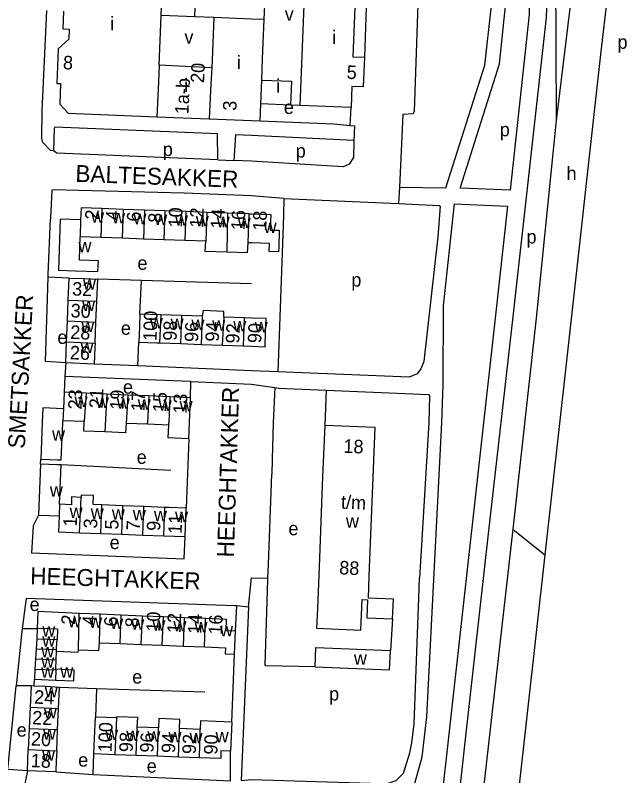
# Model space of a CAD drawing. Extents: x 159675 to 162108, y 386471 to 388472.
# Drawn here: x 161830 to 162011.2, y 386995.4 to 387220.7 of the extents above; entities that cross this region are included whole.
import ezdxf

# ---------------------------------------------------------------- set-up
doc = ezdxf.new("R2010")
doc.units = 0
for name, color, linetype in [('BLT_Basislijn', 7, 'Continuous'), ('BLT_Bebouwing', 7, 'Continuous'), ('BLT_Centroide', 7, 'Continuous'), ('BLT_Huisnummer', 7, 'Continuous'), ('BLT_Huisnummer_ tussenligend', 7, 'Continuous'), ('BLT_Huisnummer_reeks', 7, 'Continuous'), ('BLT_Onderverdeling_panden', 7, 'Continuous'), ('BLT_Straatnaam', 7, 'Continuous'), ('BLT_Vlakafsluiter', 7, 'Continuous')]:
    doc.layers.add(name, color=color, linetype=linetype)

msp = doc.modelspace()

# ---------------------------------------------------------------- linework, layer by layer
at = {"layer": 'BLT_Basislijn'}
for p, q in [((161883.19, 387220.22), (161884.12, 387250)), ((162008.02, 387250), (162003.51, 387209.95)), ((161903.73, 387219.39), (161904.92, 387245.99)), ((161934.73, 387245.1), (161933.42, 387208.23)), ((161883.19, 387220.22), (161873.21, 387220.55)), ((161888.78, 387220.03), (161883.19, 387220.22)), ((162003.51, 387209.95), (161993.09, 387116.59)), ((161914.37, 387193.92), (161911.53, 387194.07)), ((161929.24, 387188.02), (161929.46, 387193.32)), ((161889.98, 387177.82), (161894.76, 387177.64)), ((161943.81, 387169.8), (161943.55, 387164.91)), ((161909.59, 387166.44), (161943.55, 387164.91)), ((161975.82, 387164.09), (161972.28, 387131.83)), ((161845.93, 387142.86), (161839.73, 387143.15)), ((161867.36, 387142.13), (161854.4, 387142.53)), ((161866.93, 387132.2), (161867.36, 387142.13)), ((161900, 387141.13), (161867.36, 387142.13)), ((161972.28, 387131.83), (161958.14, 387005.09)), ((161977.37, 387131.4), (161970.24, 387067.98)), ((161984.36, 387130.98), (161977.37, 387068.53)), ((161866.29, 387116.84), (161866.62, 387123.89)), ((161844.94, 387117.73), (161844.7, 387113.68)), ((161866.29, 387116.84), (161853.4, 387117.39)), ((161993.09, 387116.59), (161986.92, 387060.91)), ((161844.7, 387113.68), (161844.43, 387109.01)), ((161881.88, 387107.42), (161881.99, 387112.22)), ((161922.07, 387109.63), (161921.66, 387099.22)), ((161881.38, 387095.27), (161880.59, 387074.69)), ((161837.42, 387087.73), (161837.51, 387089.24)), ((161876.12, 387085.81), (161843.59, 387087.49)), ((161904.99, 387058.07), (161905.97, 387084.76)), ((161977.37, 387068.53), (161958.93, 386904.9)), ((161970.24, 387067.98), (161963.11, 387004.55)), ((161986.92, 387060.91), (161969.53, 386904.9)), ((161904.81, 387053.96), (161904.99, 387058.07)), ((161949.55, 387048.12), (161949.74, 387054)), ((161895.21, 387038.28), (161895.64, 387045.74)), ((161899.04, 387045.43), (161895.64, 387045.74)), ((161941.8, 387041.9), (161941.12, 387032.56)), ((161832.02, 387039.11), (161836.5, 387039.06)), ((161894.11, 387011.33), (161894.94, 387031.5)), ((161835.57, 387022), (161835.66, 387024.03)), ((161834.64, 387022.04), (161830.24, 387022.09)), ((161854.03, 387021.23), (161843.04, 387021.59)), ((161854.03, 387021.23), (161853.7, 387012.82)), ((161886.19, 387020.18), (161854.03, 387021.23)), ((161958.14, 387005.09), (161947.06, 386905.96)), ((161963.11, 387004.55), (161952.15, 386904.69)), ((161853.03, 386995.78), (161853.3, 387001.93)), ((161833.57, 386996.94), (161832.66, 386992.16)), ((161842, 386996.57), (161853.03, 386995.78))]:
    msp.add_line(p, q, dxfattribs=at)
for points in [[(161950.18, 387250), (161948.22, 387192.31), (161947.92, 387191.52), (161944.8, 387191.33), (161943.81, 387169.8)], [(161943.81, 387169.8), (161957.53, 387169.58), (161969.1, 387205.88), (161970.95, 387222.69), (161971.14, 387245.35), (161970.34, 387250)], [(161976.65, 387168.83), (161961.94, 387169.46), (161961.9, 387169.74), (161973.48, 387206.33), (161975.29, 387224.34), (161975.52, 387246.95), (161974.79, 387250)], [(161982.08, 387250), (161982.45, 387230.84), (161982.24, 387220.87), (161976.65, 387168.83)], [(161986.72, 387250), (161987.54, 387228.5), (161987.33, 387220.02), (161977.37, 387131.4)], [(161990.08, 387233.25), (161990.29, 387189.49)], [(161841.29, 387180.51), (161840.41, 387180.59), (161838.13, 387182.96), (161837.84, 387184.17), (161837.95, 387192.37), (161839.33, 387222.08)], [(161902.5, 387189.4), (161924.27, 387188.47), (161929.24, 387188.02)], [(161929.24, 387188.02), (161930.54, 387187.9), (161930.33, 387183.6)], [(161990.29, 387189.49), (161984.36, 387130.98)], [(161889.98, 387177.82), (161889.94, 387185.6), (161841.73, 387187.56), (161841.47, 387187.13), (161841.29, 387180.51)], [(161930.33, 387183.6), (161900, 387185.11), (161895.26, 387185.24), (161894.76, 387177.64)], [(161930.33, 387183.6), (161930.15, 387178.56), (161928.94, 387176.59), (161927.09, 387175.8), (161900, 387177.45), (161894.76, 387177.64)], [(161889.98, 387177.82), (161842.27, 387179.87), (161841.29, 387180.51)], [(161909.59, 387166.44), (161900, 387167.15), (161880.05, 387168), (161841.04, 387169.02), (161840.79, 387168.75), (161840.42, 387160.74), (161840.41, 387160.33)], [(161909.59, 387166.44), (161909.46, 387161.41), (161909.17, 387152.97), (161907.74, 387115.03)], [(161943.55, 387164.91), (161955.62, 387164.33), (161955.88, 387164.11), (161955.14, 387155.01), (161951.08, 387118.14), (161950.11, 387115.92), (161949.03, 387114.51), (161946.65, 387113.47), (161907.74, 387115.03)], [(161913.76, 386747.57), (161916.45, 386748.01), (161918.73, 386749.11), (161921.96, 386751.33), (161925.46, 386756.9), (161926.13, 386759.56), (161930.82, 386855.09), (161931.98, 386862.41), (161932.91, 386866.36), (161936.5, 386878.96), (161939.21, 386894.24), (161943.54, 386970.05), (161946.24, 386985.33), (161950.51, 387001.1), (161951.94, 387012.89), (161956.35, 387100), (161956.81, 387111.29), (161956.85, 387134.66), (161960.08, 387164.81), (161975.82, 387164.09)], [(161839.73, 387143.15), (161839.76, 387143.93), (161840.41, 387160.33)], [(161844.94, 387117.73), (161838.95, 387118.16), (161839.73, 387143.15)], [(161907.74, 387115.03), (161900, 387115.41), (161866.29, 387116.84)], [(161881.99, 387112.22), (161881.74, 387112.23), (161844.7, 387113.68)], [(161881.99, 387112.22), (161900, 387111.46), (161906.84, 387110.39)], [(161906.84, 387110.39), (161906.43, 387100), (161906.1, 387089.23), (161905.97, 387084.76)], [(161906.84, 387110.39), (161908.05, 387110.2), (161922.07, 387109.63)], [(161922.07, 387109.63), (161952.44, 387108.39), (161952.76, 387107.98), (161952.51, 387100), (161949.74, 387054)], [(161836.85, 387072.65), (161835.27, 387069.42), (161834.74, 387061.48), (161880.05, 387059.71), (161880.27, 387066.26)], [(161899.04, 387045.43), (161900, 387054.03), (161904.81, 387053.96)], [(161918.81, 387027.69), (161904.23, 387028.04), (161904.01, 387028.33), (161904.79, 387053.47), (161904.81, 387053.96)], [(161896.96, 386994.09), (161900, 386994.35), (161938.41, 386993.16), (161940.48, 386993.27), (161942.81, 386994.09), (161944.97, 386996.23), (161946.85, 387002.21), (161947.49, 387005.17), (161948.13, 387010.87), (161949.55, 387048.12)], [(161895.64, 387045.74), (161895.02, 387045.8), (161833.23, 387047.95), (161832.02, 387039.11)], [(161899.04, 387045.43), (161896.96, 386994.09)], [(161832.02, 387039.11), (161831.89, 387038.15), (161830.24, 387022.09)], [(161833.57, 386996.94), (161827.81, 386997.28), (161830.24, 387022.09)], [(161853.03, 386995.78), (161893.78, 386993.97), (161893.79, 387002.69)]]:
    msp.add_lwpolyline(points, dxfattribs=at)
at = {"layer": 'BLT_Bebouwing'}
for p, q in [((161872.62, 387205.86), (161873.21, 387220.55)), ((161888.78, 387220.03), (161888.38, 387209.92)), ((161899.96, 387219.55), (161888.78, 387220.03)), ((161903.73, 387219.39), (161899.96, 387219.55)), ((161903.27, 387207.8), (161903.73, 387219.39)), ((161888.38, 387209.92), (161888.18, 387205.1)), ((161888.18, 387205.1), (161872.62, 387205.86)), ((161903.02, 387201.48), (161903.27, 387207.8)), ((161902.5, 387189.4), (161902.7, 387194.42)), ((161911.53, 387194.07), (161902.7, 387194.42)), ((161929.46, 387193.32), (161914.37, 387193.92)), ((161871.88, 387190.62), (161887.45, 387190)), ((161887.45, 387190), (161899.96, 387189.5)), ((161899.96, 387189.5), (161902.5, 387189.4)), ((161861.96, 387163.17), (161855.65, 387163.4)), ((161868.28, 387162.95), (161861.96, 387163.17)), ((161874.34, 387162.73), (161868.28, 387162.95)), ((161880.53, 387162.51), (161874.34, 387162.73)), ((161886.71, 387162.29), (161880.53, 387162.51)), ((161892.91, 387162.07), (161886.71, 387162.29)), ((161899.15, 387161.85), (161892.91, 387162.07)), ((161849.34, 387160.05), (161843.32, 387160.27)), ((161855.35, 387154.86), (161849.25, 387155.08)), ((161861.65, 387154.64), (161855.35, 387154.86)), ((161867.98, 387154.41), (161861.65, 387154.64)), ((161874.03, 387154.2), (161867.98, 387154.41)), ((161880.23, 387153.98), (161874.03, 387154.2)), ((161886.41, 387153.76), (161880.23, 387153.98)), ((161845.68, 387136.34), (161845.93, 387142.86)), ((161854.14, 387136), (161854.4, 387142.53)), ((161845.43, 387130.13), (161845.68, 387136.34)), ((161853.89, 387129.8), (161854.14, 387136)), ((161873.06, 387131.97), (161866.93, 387132.2)), ((161879.24, 387131.74), (161873.06, 387131.97)), ((161885.4, 387131.51), (161879.24, 387131.74)), ((161845.18, 387123.92), (161845.43, 387130.13)), ((161853.65, 387123.58), (161853.89, 387129.8)), ((161897.84, 387131.06), (161891.74, 387131.28)), ((161844.94, 387117.73), (161845.18, 387123.92)), ((161872.75, 387123.66), (161878.94, 387123.43)), ((161878.94, 387123.43), (161885.1, 387123.2)), ((161885.1, 387123.2), (161891.26, 387122.97)), ((161891.26, 387122.97), (161897.53, 387122.73)), ((161853.4, 387117.39), (161844.94, 387117.73)), ((161844.43, 387109.01), (161844.22, 387104.16)), ((161850.94, 387108.73), (161844.43, 387109.01)), ((161857.11, 387108.47), (161850.94, 387108.73)), ((161863.34, 387108.21), (161857.11, 387108.47)), ((161869.52, 387107.95), (161863.34, 387108.21)), ((161875.78, 387107.68), (161869.52, 387107.95)), ((161881.88, 387107.42), (161875.78, 387107.68)), ((161850.42, 387100.32), (161844.11, 387100.59)), ((161869.17, 387099.53), (161862.8, 387099.8)), ((161875.43, 387099.27), (161869.17, 387099.53)), ((161837.42, 387087.73), (161836.85, 387072.65)), ((161843.13, 387075.85), (161843.59, 387087.49)), ((161921.05, 387084.08), (161919.99, 387057.34)), ((161861.85, 387075.4), (161855.61, 387075.64)), ((161868.1, 387075.16), (161861.85, 387075.4)), ((161874.34, 387074.93), (161868.1, 387075.16)), ((161880.27, 387066.26), (161880.59, 387074.69)), ((161836.85, 387072.65), (161842.98, 387072.42)), ((161849.04, 387067.44), (161855.29, 387067.2)), ((161855.29, 387067.2), (161861.53, 387066.97)), ((161861.53, 387066.97), (161867.78, 387066.73)), ((161867.78, 387066.73), (161874.02, 387066.49)), ((161874.02, 387066.49), (161880.27, 387066.26)), ((161919.99, 387057.34), (161919.49, 387044.98)), ((161855.15, 387043.27), (161848.91, 387043.52)), ((161861.39, 387043.02), (161855.15, 387043.27)), ((161867.64, 387042.76), (161861.39, 387043.02)), ((161873.88, 387042.51), (161867.64, 387042.76)), ((161880.13, 387042.26), (161873.88, 387042.51)), ((161886.37, 387042.01), (161880.13, 387042.26)), ((161836.5, 387039.06), (161836.33, 387036.05)), ((161894.94, 387031.5), (161895.21, 387038.28)), ((161836.33, 387036.05), (161836.16, 387033.05)), ((161854.89, 387034.84), (161861.06, 387034.59)), ((161861.06, 387034.59), (161867.3, 387034.34)), ((161836.16, 387033.05), (161835.99, 387030.04)), ((161842.1, 387029.79), (161842.2, 387032.32)), ((161867.3, 387034.34), (161873.54, 387034.09)), ((161873.54, 387034.09), (161879.79, 387033.84)), ((161879.79, 387033.84), (161886.03, 387033.59)), ((161835.99, 387030.04), (161835.82, 387027.03)), ((161841.99, 387026.98), (161842.1, 387029.79)), ((161835.82, 387027.03), (161835.66, 387024.03)), ((161835.66, 387024.03), (161841.86, 387023.77)), ((161834.64, 387022.04), (161834.38, 387015.77)), ((161835.57, 387022), (161834.64, 387022.04)), ((161842.78, 387015.41), (161843.04, 387021.59)), ((161834.38, 387015.77), (161834.11, 387009.49)), ((161842.51, 387009.14), (161842.78, 387015.41)), ((161860.03, 387012.58), (161853.7, 387012.82)), ((161872.39, 387009.65), (161866.13, 387009.88)), ((161894.11, 387011.33), (161893.79, 387002.69)), ((161834.11, 387009.49), (161833.84, 387003.22)), ((161842.25, 387002.86), (161842.51, 387009.14)), ((161884.79, 387009.18), (161878.65, 387009.41)), ((161859.56, 387001.7), (161853.3, 387001.93)), ((161865.82, 387001.46), (161859.56, 387001.7)), ((161872.08, 387001.23), (161865.82, 387001.46)), ((161878.33, 387001), (161872.08, 387001.23)), ((161884.59, 387000.77), (161878.33, 387001)), ((161842, 386996.57), (161833.57, 386996.94))]:
    msp.add_line(p, q, dxfattribs=at)
for points in [[(161873.21, 387220.55), (161873.51, 387228.03), (161872.65, 387228.06), (161872.79, 387231.59), (161873.61, 387231.55), (161873.98, 387240.72)], [(161914.37, 387193.92), (161915.87, 387231.12), (161930.88, 387230.52), (161929.99, 387208.37), (161933.42, 387208.23)], [(161844.25, 387221.89), (161844.04, 387216.62), (161845.93, 387216.55), (161845.82, 387213.59), (161842.68, 387210.69), (161842.27, 387200.47), (161843.41, 387200.42), (161843.17, 387194.37), (161845.67, 387191.67), (161871.88, 387190.62)], [(161933.42, 387208.23), (161933.07, 387199.48), (161929.71, 387199.61), (161929.46, 387193.32)], [(161903.02, 387201.48), (161911.81, 387201.13), (161911.53, 387194.07)], [(161855.65, 387163.4), (161849.46, 387163.62), (161849.34, 387160.05)], [(161899.15, 387161.85), (161900, 387161.82), (161905.69, 387161.62), (161905.52, 387157.07), (161908.22, 387156.98), (161908.04, 387151.98), (161907.99, 387150.59), (161905.24, 387150.69), (161905.32, 387153.08), (161900, 387153.27), (161898.85, 387153.31)], [(161843.32, 387160.27), (161842.78, 387145.16), (161847.78, 387144.98), (161854.48, 387144.74), (161854.6, 387147.98), (161849.01, 387148.18), (161849.25, 387155.08)], [(161892.63, 387150.53), (161886.29, 387150.75), (161886.41, 387153.76)], [(161898.85, 387153.31), (161898.73, 387150.32), (161892.63, 387150.53)], [(161845.93, 387142.86), (161850.51, 387142.68), (161854.4, 387142.53)], [(161866.93, 387132.2), (161866.79, 387128.4), (161866.62, 387123.89)], [(161891.74, 387131.28), (161891.81, 387132.98), (161885.62, 387133.21), (161885.4, 387131.51)], [(161897.53, 387122.73), (161900, 387122.64), (161903.99, 387122.5), (161904.15, 387127), (161904.3, 387130.82), (161900, 387130.98), (161897.84, 387131.06)], [(161853.65, 387123.58), (161853.6, 387122.39), (161853.4, 387117.39)], [(161866.62, 387123.89), (161871.91, 387123.69), (161872.75, 387123.66)], [(161881.38, 387095.27), (161881.57, 387100), (161881.88, 387107.42)], [(161844.22, 387104.16), (161838.15, 387104.42), (161837.96, 387100), (161837.51, 387089.24)], [(161837.51, 387089.24), (161842.51, 387089.03), (161843.62, 387088.98), (161844.09, 387100), (161844.11, 387100.59)], [(161856.48, 387097.26), (161850.3, 387097.52), (161850.42, 387100.32)], [(161862.8, 387099.8), (161862.68, 387097), (161856.48, 387097.26)], [(161881.38, 387095.27), (161875.29, 387095.52), (161875.43, 387099.27)], [(161921.66, 387099.22), (161921.05, 387084.08)], [(161934.88, 387054.57), (161936.64, 387098.62), (161921.66, 387099.22)], [(161843.59, 387087.49), (161842.42, 387087.54), (161837.42, 387087.73)], [(161849.49, 387077.9), (161846.68, 387078.01), (161846.59, 387075.72), (161843.13, 387075.85)], [(161855.61, 387075.64), (161853.01, 387075.74), (161853.12, 387078.42), (161849.52, 387078.57), (161849.49, 387077.9)], [(161880.59, 387074.69), (161875.59, 387074.88), (161874.34, 387074.93)], [(161842.98, 387072.42), (161842.8, 387067.68), (161849.04, 387067.44)], [(161941.8, 387041.9), (161942.03, 387047.76), (161934.62, 387048.05), (161934.88, 387054.57)], [(161919.49, 387044.98), (161919.26, 387039.14), (161932.4, 387038.62), (161932.76, 387047.66), (161934.39, 387047.6), (161934.17, 387042.2), (161941.8, 387041.9)], [(161848.91, 387043.52), (161842.68, 387043.77), (161836.65, 387044.09), (161836.5, 387039.06)], [(161895.21, 387038.28), (161892.46, 387038.39), (161892.59, 387041.76), (161886.37, 387042.01)], [(161848.67, 387032.77), (161854.77, 387032.52), (161854.89, 387034.84)], [(161842.2, 387032.32), (161848.6, 387032.07), (161848.67, 387032.77)], [(161886.03, 387033.59), (161892.27, 387033.33), (161892.21, 387031.61), (161894.94, 387031.5)], [(161918.81, 387027.69), (161919.04, 387033.44), (161941.12, 387032.56)], [(161918.81, 387027.69), (161940.89, 387026.81), (161941.12, 387032.56)], [(161841.86, 387023.77), (161847.31, 387023.55), (161847.44, 387026.76), (161841.99, 387026.98)], [(161843.04, 387021.59), (161839.21, 387021.85), (161835.57, 387022)], [(161853.3, 387001.93), (161853.47, 387006.53), (161853.7, 387012.82)], [(161866.13, 387009.88), (161866.27, 387012.72), (161860.04, 387012.95), (161860.03, 387012.58)], [(161878.65, 387009.41), (161878.69, 387012.13), (161872.48, 387012.37), (161872.39, 387009.65)], [(161894.11, 387011.33), (161884.9, 387011.68), (161884.79, 387009.18)], [(161833.57, 386996.94), (161833.71, 387000), (161833.84, 387003.22)], [(161842.25, 387002.86), (161842.12, 387000), (161842, 386996.57)], [(161893.79, 387002.69), (161890.93, 387002.8), (161890.85, 387000.53), (161884.59, 387000.77)]]:
    msp.add_lwpolyline(points, dxfattribs=at)
at = {"layer": 'BLT_Onderverdeling_panden'}
for p, q in [((161872.62, 387205.86), (161872.39, 387201)), ((161888.18, 387205.1), (161887.95, 387200.38)), ((161902.7, 387194.42), (161903.02, 387201.48)), ((161872.39, 387201), (161871.88, 387190.62)), ((161887.95, 387200.38), (161887.45, 387190)), ((161855.65, 387163.4), (161855.35, 387154.86)), ((161861.96, 387163.17), (161861.65, 387154.64)), ((161868.28, 387162.95), (161867.98, 387154.41)), ((161874.34, 387162.73), (161874.03, 387154.2)), ((161880.53, 387162.51), (161880.23, 387153.98)), ((161886.71, 387162.29), (161886.41, 387153.76)), ((161892.91, 387162.07), (161892.63, 387150.53)), ((161899.15, 387161.85), (161898.85, 387153.31)), ((161849.34, 387160.05), (161849.25, 387155.08)), ((161845.68, 387136.34), (161854.14, 387136)), ((161873.06, 387131.97), (161872.75, 387123.66)), ((161879.24, 387131.74), (161878.94, 387123.43)), ((161885.4, 387131.51), (161885.1, 387123.2)), ((161845.43, 387130.13), (161853.89, 387129.8)), ((161891.74, 387131.28), (161891.26, 387122.97)), ((161897.84, 387131.06), (161897.53, 387122.73)), ((161845.18, 387123.92), (161853.65, 387123.58)), ((161850.94, 387108.73), (161850.42, 387100.32)), ((161857.11, 387108.47), (161856.48, 387097.26)), ((161863.34, 387108.21), (161862.8, 387099.8)), ((161869.52, 387107.95), (161869.19, 387100)), ((161875.78, 387107.68), (161875.46, 387100)), ((161844.22, 387104.16), (161844.11, 387100.59)), ((161869.17, 387099.53), (161869.19, 387100)), ((161875.43, 387099.27), (161875.46, 387100)), ((161849.04, 387067.44), (161849.49, 387077.9)), ((161843.13, 387075.85), (161842.98, 387072.42)), ((161855.29, 387067.2), (161855.61, 387075.64)), ((161861.53, 387066.97), (161861.85, 387075.4)), ((161867.78, 387066.73), (161868.1, 387075.16)), ((161874.02, 387066.49), (161874.34, 387074.93)), ((161848.67, 387032.77), (161848.91, 387043.52)), ((161854.89, 387034.84), (161855.15, 387043.27)), ((161861.06, 387034.59), (161861.39, 387043.02)), ((161867.3, 387034.34), (161867.64, 387042.76)), ((161873.54, 387034.09), (161873.88, 387042.51)), ((161879.79, 387033.84), (161880.13, 387042.26)), ((161886.03, 387033.59), (161886.37, 387042.01)), ((161842.48, 387038.82), (161836.5, 387039.06)), ((161842.48, 387038.82), (161842.35, 387035.81)), ((161836.33, 387036.05), (161842.35, 387035.81)), ((161842.35, 387035.81), (161842.32, 387035.34)), ((161836.16, 387033.05), (161842.22, 387032.8)), ((161842.2, 387032.32), (161842.22, 387032.8)), ((161835.99, 387030.04), (161842.1, 387029.79)), ((161835.82, 387027.03), (161841.98, 387026.78)), ((161841.98, 387026.78), (161841.86, 387023.77)), ((161841.99, 387026.98), (161841.98, 387026.78)), ((161834.38, 387015.77), (161842.78, 387015.41)), ((161859.56, 387001.7), (161860.03, 387012.58)), ((161865.82, 387001.46), (161866.13, 387009.88)), ((161834.11, 387009.49), (161842.51, 387009.14)), ((161872.08, 387001.23), (161872.39, 387009.65)), ((161878.33, 387001), (161878.65, 387009.41)), ((161884.59, 387000.77), (161884.79, 387009.18)), ((161833.84, 387003.22), (161842.25, 387002.86))]:
    msp.add_line(p, q, dxfattribs=at)
msp.add_lwpolyline([(161842.22, 387032.8), (161842.32, 387035.34)], dxfattribs=at)
at = {"layer": 'BLT_Vlakafsluiter'}
for p, q in [((161996.1, 387237.94), (161990.29, 387189.49)), ((161977.37, 387068.53), (161986.92, 387060.91))]:
    msp.add_line(p, q, dxfattribs=at)

# ---------------------------------------------------------------- texts
at = {"layer": 'BLT_Centroide'}
for s, p in [('v', (161909.82, 387219.07)), ('i', (161858.12, 387216.25)), ('v', (161880.1, 387212.25)), ('i', (161923.89, 387212.17)), ('p', (162008.43, 387210.75)), ('i', (161895.59, 387204.72)), ('i', (161880.03, 387197.94)), ('i', (161907.26, 387197.78)), ('e', (161909.56, 387191.44)), ('p', (161973.53, 387184.83)), ('p', (161873.69, 387178.99)), ('p', (161913.08, 387178.53)), ('h', (161993.33, 387171.85)), ('w', (161852.45, 387159.23)), ('w', (161858.66, 387159.02)), ('w', (161864.97, 387158.8)), ('w', (161871.16, 387158.58)), ('w', (161877.28, 387158.36)), ('w', (161883.47, 387158.14)), ('w', (161889.66, 387157.91)), ('w', (161895.88, 387157.69)), ('w', (161903.57, 387156.22)), ('p', (161981.46, 387153.09)), ('w', (161848.69, 387150.5)), ('e', (161866.18, 387145.3)), ('p', (161929.56, 387140.32)), ('w', (161850.04, 387139.44)), ('w', (161849.79, 387133.06)), ('w', (161849.54, 387126.84)), ('e', (161861.26, 387126.03)), ('w', (161869.84, 387127.94)), ('w', (161876, 387127.7)), ('w', (161882.17, 387127.47)), ('w', (161888.33, 387127.25)), ('w', (161894.55, 387127.02)), ('w', (161900.91, 387126.77)), ('e', (161842.45, 387123.34)), ('w', (161849.3, 387120.66)), ('e', (161861.89, 387108.61)), ('w', (161847.53, 387104.66)), ('w', (161853.84, 387104.41)), ('w', (161860.05, 387104.12)), ('w', (161866.25, 387103.88)), ('w', (161872.47, 387103.59)), ('w', (161878.66, 387103.34)), ('w', (161840.86, 387094.7)), ('e', (161865.96, 387087.83)), ('w', (161840.22, 387078.08)), ('w', (161846.08, 387071.78)), ('w', (161852.33, 387071.53)), ('w', (161858.58, 387071.31)), ('w', (161864.81, 387071.06)), ('w', (161871.06, 387070.83)), ('w', (161877.31, 387070.59)), ('w', (161927.95, 387068.88)), ('e', (161910.92, 387066.68)), ('e', (161857.95, 387062.57)), ('e', (161834.23, 387044.25)), ('w', (161845.61, 387039.44)), ('w', (161851.86, 387039.19)), ('w', (161858.11, 387038.94)), ('w', (161864.34, 387038.69)), ('w', (161870.59, 387038.44)), ('w', (161876.83, 387038.19)), ('w', (161837.98, 387036.67)), ('w', (161883.08, 387037.94)), ('w', (161890.65, 387036.75)), ('w', (161837.98, 387033.66)), ('w', (161837.64, 387030.5)), ('w', (161837.64, 387027.49)), ('w', (161930.31, 387028.34)), ('w', (161837.64, 387024.48)), ('w', (161843.3, 387024.48)), ('e', (161864.63, 387022.76)), ('w', (161838.71, 387018.72)), ('p', (161922.97, 387017.73)), ('w', (161838.45, 387012.44)), ('e', (161830.39, 387007.04)), ('w', (161838.18, 387006.19)), ('w', (161856.58, 387006.03)), ('w', (161862.84, 387005.78)), ('w', (161869.11, 387005.56)), ('w', (161875.36, 387005.31)), ('w', (161881.62, 387005.09)), ('w', (161889.33, 387005.31)), ('w', (161837.91, 386999.91)), ('e', (161848.62, 386998.15)), ('e', (161868.92, 386996.36))]:
    msp.add_text(s, height=4, dxfattribs=at).set_placement(p)
at = {"layer": 'BLT_Huisnummer'}
for s, rotation, p in [('5', 357.7, (161928.12, 387201.85)), ('3', 87.4276, (161895.47, 387192.32)), ('10', 87.9629, (161879.36, 387157.76)), ('14', 87.9658, (161891.85, 387157.43)), ('2', 87.9609, (161854.65, 387160.07)), ('6', 87.9617, (161867.02, 387159.5)), ('18', 87.9712, (161904.34, 387156.8)), ('32', 357.7335, (161846.76, 387137.7)), ('100', 87.8902, (161871.83, 387124.17)), ('94', 87.8902, (161890.3, 387123.95)), ('90', 87.8902, (161902.85, 387123.51)), ('26', 357.7335, (161846.09, 387118.8)), ('23', 87.5932, (161849.61, 387103.84)), ('17', 87.5932, (161868.28, 387103.36)), ('13', 87.5932, (161880.73, 387102.61)), ('1', 87.8344, (161848.19, 387069.18)), ('5', 87.8344, (161860.5, 387068.29)), ('11', 87.8344, (161879.26, 387066.99)), ('10', 87.7026, (161872.79, 387038.04)), ('2', 87.7026, (161847.61, 387040.12)), ('6', 87.7026, (161860.27, 387039.57)), ('16', 87.7026, (161891.22, 387037.16)), ('24', 357.561, (161835.5, 387016.82)), ('100', 87.8696, (161858.51, 387002.34)), ('94', 87.8696, (161877.3, 387002.11)), ('90', 87.8696, (161889.85, 387001.67)), ('18', 357.46, (161834.52, 386998.02))]:
    msp.add_text(s, height=4, rotation=rotation, dxfattribs=at).set_placement(p)
at = {"layer": 'BLT_Huisnummer_ tussenligend'}
for s, rotation, p in [('12', 87.9609, (161885.64, 387157.69)), ('4', 87.9609, (161860.81, 387159.83)), ('8', 87.9609, (161873.35, 387159.14)), ('16', 87.9609, (161897.95, 387156.98)), ('30', 357.7335, (161846.32, 387131.24)), ('98', 87.8902, (161877.76, 387124.22)), ('96', 87.8902, (161884.15, 387123.86)), ('92', 87.8902, (161896.34, 387123.41)), ('28', 357.7335, (161846.21, 387124.85)), ('21', 87.5932, (161855.88, 387104.17)), ('19', 87.5932, (161862.02, 387103.77)), ('15', 87.5932, (161874.68, 387103.07)), ('3', 87.8344, (161854.21, 387068.61)), ('7', 87.8344, (161866.88, 387068.02)), ('9', 87.8344, (161872.91, 387067.91)), ('4', 87.7026, (161853.88, 387039.88)), ('8', 87.7026, (161866.54, 387039.3)), ('12', 87.7026, (161878.94, 387037.63)), ('14', 87.7026, (161885.09, 387037.38)), ('22', 357.46, (161834.93, 387010.7)), ('20', 357.46, (161834.57, 387004.43)), ('98', 87.8696, (161864.76, 387002.38)), ('96', 87.8696, (161870.92, 387002.25)), ('92', 87.8696, (161883.46, 387001.8))]:
    msp.add_text(s, height=4, rotation=rotation, dxfattribs=at).set_placement(p)
at = {"layer": 'BLT_Huisnummer_reeks'}
for s, rotation, p in [('8', 357.7214, (161844.05, 387204.71)), ('20', 87.2082, (161885.9, 387200.54)), ('1a-b', 87.2026, (161881.27, 387191.29)), ('18', 357.7197, (161927.15, 387091.12)), ('t/m', 357.7197, (161926.43, 387074.55)), ('88', 357.7197, (161925.91, 387055.12))]:
    msp.add_text(s, height=4, rotation=rotation, dxfattribs=at).set_placement(p)
at = {"layer": 'BLT_Straatnaam'}
for s, rotation, p in [('BALTESAKKER', 357.8943, (161847.73, 387171.36)), ('SMETSAKKER', 86.8443, (161832.79, 387092.21)), ('HEEGHTAKKER', 88.2096, (161894.75, 387060.05)), ('HEEGHTAKKER', 358.2096, (161834.34, 387052.18))]:
    msp.add_text(s, height=5, rotation=rotation, dxfattribs=at).set_placement(p)

doc.saveas('drawing.dxf')
